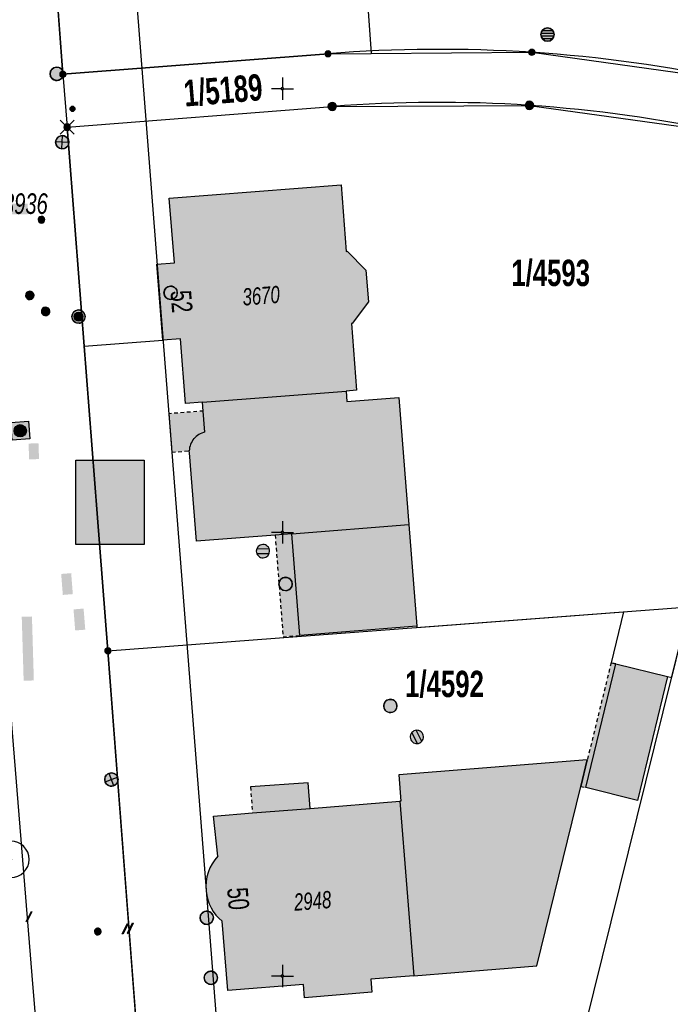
# Model space of a CAD drawing. Header units: metres. Extents: x 2695560 to 2696939, y 1260491 to 1262050.
# Tile 847 of 1005: x 2696061 to 2696098, y 1261648 to 1261704. Entities that reach past the tile are written whole.
import ezdxf

# ---------------------------------------------------------------- set-up
doc = ezdxf.new("R2010")
doc.units = ezdxf.units.M
for name, pattern in [('ALL_S25', [1.06, 0.8, -0.26]), ('AUSGEZOGEN', [0]), ('VERDECKT2_S2', [0.36, 0.2, -0.16])]:
    doc.linetypes.add(name, pattern=pattern)
for name, color, linetype in [('XR$1$AV_Flächen (EO)', 7, 'AUSGEZOGEN'), ('XR$1$AV_Gebäudeflächen (BB)', 7, 'AUSGEZOGEN'), ('XR$1$AV_Gebäudeflächen (EO)', 7, 'AUSGEZOGEN'), ('XR$1$AV_Gebäudeflächen ut.', 7, 'AUSGEZOGEN'), ('XR$1$AV_Grenzpunkte', 7, 'AUSGEZOGEN'), ('XR$1$AV_Grundstück-Nr.', 7, 'AUSGEZOGEN'), ('XR$1$AV_Haus-Nr.', 7, 'AUSGEZOGEN'), ('XR$1$AV_Koordinatennetzpunkte', 7, 'AUSGEZOGEN'), ('XR$1$AV_Lagefixpunkt-Nr.', 7, 'AUSGEZOGEN'), ('XR$1$AV_Linien (BB)', 7, 'AUSGEZOGEN'), ('XR$1$AV_Linien (EO)', 7, 'AUSGEZOGEN'), ('XR$1$AV_Versicherung-Nr.', 7, 'AUSGEZOGEN'), ('XR$1$AW_LK_Schachtdeckel', 24, 'AUSGEZOGEN'), ('XR$1$AW_LK_Zwischenpunkt', 24, 'AUSGEZOGEN'), ('XR$1$EW_LK_Knoten', 1, 'AUSGEZOGEN'), ('XR$1$FM_LK_SW_TRASSEKNOTEN', 94, 'AUSGEZOGEN'), ('XR$1$GR_Baum', 94, 'AUSGEZOGEN'), ('XR$1$Liegenschaftsgrenzen', 7, 'AUSGEZOGEN'), ('XR$1$PFAV', 255, 'AUSGEZOGEN'), ('XR$1$PFAW', 255, 'AUSGEZOGEN'), ('XR$1$PFEW', 255, 'AUSGEZOGEN'), ('XR$1$PFWA', 255, 'AUSGEZOGEN'), ('XR$1$PFWFM', 255, 'AUSGEZOGEN'), ('XR$1$RAEW', 8, 'AUSGEZOGEN'), ('XR$1$RP_Abstandslinie', 7, 'AUSGEZOGEN'), ('XR$1$WA_LK_Absperrarmatur', 171, 'AUSGEZOGEN'), ('XR$1$WA_LK_Hydrant', 171, 'AUSGEZOGEN'), ('XR$1$WA_LK_Rohrleitungsteil', 171, 'AUSGEZOGEN')]:
    doc.layers.add(name, color=color, linetype=linetype)
doc.styles.add('ARIAL', font='arial.ttf')

# ---------------------------------------------------------------- blocks, each defined once
blk = doc.blocks.new('COMPLEXOBJECT_4')
at = {"layer": 'XR$1$AV_Linien (BB)', "color": 7, "linetype": 'AUSGEZOGEN', "transparency": 33554687}
for points in [[(6071.357, 11656.755), (6071.117, 11659.012), (6073.31, 11659.186), (6076.56, 11659.444), (6081.627, 11659.847), (6082.418, 11650.018), (6079.991, 11649.824), (6080.051, 11649.082), (6076.252, 11648.778)], [(6076.252, 11648.778), (6076.192, 11649.521), (6071.916, 11649.179), (6071.593, 11653.084)]]:
    blk.add_lwpolyline(points, dxfattribs=at)
for centre, radius, start, end in [((6073.213, 11655.033), 2.532, 137.1492, 185.7374), ((6073.221, 11655.033), 2.54, 185.7238, 230.1297)]:
    blk.add_arc(centre, radius, start, end, dxfattribs=at)
blk = doc.blocks.new('COMPLEXOBJECT_303')
at = {"layer": 'XR$1$AV_Linien (BB)', "color": 7, "linetype": 'AUSGEZOGEN', "transparency": 33554687}
blk.add_line((6138.51, 11684.6), (6144.46, 11689.13), dxfattribs=at)
blk.add_lwpolyline([(6080.013, 11701.987), (6089.06, 11702.05), (6100.52, 11700.46), (6111.67, 11697.34), (6122.08, 11692.67), (6137.28, 11684.53)], dxfattribs=at)
blk.add_arc((6137.85, 11685.351), 1, 235.2181, 311.2963, dxfattribs=at)
blk = doc.blocks.new('COMPLEXOBJECT_308')
at = {"layer": 'XR$1$AV_Linien (BB)', "color": 7, "linetype": 'AUSGEZOGEN', "transparency": 33554687}
for points in [[(6070.628, 11680.646), (6070.534, 11681.835), (6070.495, 11682.335), (6069.533, 11682.259), (6069.245, 11685.901), (6068.248, 11685.822)], [(6082.578, 11669.711), (6075.988, 11669.193), (6075.537, 11674.918), (6074.585, 11674.843), (6070.148, 11674.494), (6069.757, 11679.472), (6069.744, 11679.591)]]:
    blk.add_lwpolyline(points, dxfattribs=at)
for centre, radius, start, end in [((6070.856, 11679.557), 1.113, 139.5836, 178.2296), ((6070.853, 11679.564), 1.105, 101.7226, 139.741)]:
    blk.add_arc(centre, radius, start, end, dxfattribs=at)
blk = doc.blocks.new('COMPLEXOBJECT_321')
at = {"layer": 'XR$1$AV_Linien (BB)', "color": 7, "linetype": 'AUSGEZOGEN', "transparency": 33554687}
for points in [[(6096.719, 11666.884), (6096.954, 11666.826), (6097.94, 11670.8), (6113.486, 11661.633), (6113.655, 11661.004), (6115.038, 11655.823)], [(6116.623, 11654.26), (6117.954, 11653.408), (6115.802, 11650.048), (6107.446, 11637.001), (6091.483, 11647.129), (6088.054, 11646.443), (6081.628, 11645.7), (6082.398, 11640.537), (6081.177, 11640.611)]]:
    blk.add_lwpolyline(points, dxfattribs=at)
blk.add_arc((6119.54, 11658.803), 5.399, 213.5038, 237.2971, dxfattribs=at)
blk = doc.blocks.new('COMPLEXOBJECT_563')
at = {"layer": 'XR$1$AV_Linien (BB)', "color": 7, "linetype": 'AUSGEZOGEN', "transparency": 33554687}
blk.add_lwpolyline([(6059.334, 11668.835), (6060.92, 11649.333), (6061.407, 11643.547)], dxfattribs=at)
blk = doc.blocks.new('COMPLEXOBJECT_815')
at = {"layer": 'XR$1$AV_Flächen (EO)', "color": 7, "linetype": 'AUSGEZOGEN', "transparency": 33554687}
blk.add_line((6070.628, 11680.646), (6070.534, 11681.835), dxfattribs=at)
for centre, radius, start, end in [((6070.856, 11679.557), 1.113, 139.5836, 178.2296), ((6070.853, 11679.564), 1.105, 101.7226, 139.741)]:
    blk.add_arc(centre, radius, start, end, dxfattribs=at)
blk = doc.blocks.new('COMPLEXOBJECT_1248')
at = {"layer": 'XR$1$Liegenschaftsgrenzen', "color": 7, "linetype": 'AUSGEZOGEN', "transparency": 33554687}
blk.add_line((6062.86, 11697.83), (6077.81, 11699), dxfattribs=at)
for centre, radius, start, end in [((6083.791, 11621.064), 78.165, 86.2301, 94.38819), ((6083.663, 11621.101), 78.137, 77.99925, 86.13523), ((6084.251, 11620.138), 78.96, 75.2606, 78.56132)]:
    blk.add_arc(centre, radius, start, end, dxfattribs=at)
blk = doc.blocks.new('COMPLEXOBJECT_1309')
at = {"layer": 'XR$1$Liegenschaftsgrenzen', "color": 7, "linetype": 'AUSGEZOGEN', "transparency": 33554687}
blk.add_line((6077.57, 11701.97), (6062.62, 11700.81), dxfattribs=at)
for centre, radius, start, end in [((6083.878, 11621.219), 80.997, 86.3315, 94.46634), ((6083.69, 11621.254), 80.975, 78.00427, 86.19776)]:
    blk.add_arc(centre, radius, start, end, dxfattribs=at)
blk = doc.blocks.new('BAV15')
at = {"layer": 'XR$1$PFAV', "transparency": 33554687}
blk.add_hatch(color=7, dxfattribs=at).paths.add_polyline_path([(0.5, 0), (0.49, 0.1), (0.46, 0.2), (0.41, 0.29), (0.34, 0.36), (0.26, 0.42), (0.17, 0.47), (0.08, 0.49), (-0.03, 0.5), (-0.13, 0.48), (-0.22, 0.45), (-0.31, 0.4), (-0.38, 0.33), (-0.44, 0.24), (-0.48, 0.15), (-0.5, 0.05), (-0.5, -0.05), (-0.48, -0.15), (-0.44, -0.24), (-0.38, -0.33), (-0.31, -0.4), (-0.22, -0.45), (-0.13, -0.48), (-0.03, -0.5), (0.08, -0.49), (0.17, -0.47), (0.26, -0.42), (0.34, -0.36), (0.41, -0.29), (0.46, -0.2), (0.49, -0.1)])
at = {"color": 7, "transparency": 33554687}
for start, end in [(90, 270), (270, 90)]:
    blk.add_arc((0, 0), 0.5, start, end, dxfattribs=at)
at = {"layer": 'XR$1$PFAV', "transparency": 33554687}
blk.add_circle((0, 0), 0.5, dxfattribs=at)
blk = doc.blocks.new('BWAV19')
at = {"layer": 'XR$1$PFAV', "transparency": 33554687}
blk.add_hatch(color=7, dxfattribs=at).paths.add_polyline_path([(0, 0.24), (-0.024, 0.239), (-0.048, 0.235), (-0.072, 0.229), (-0.095, 0.221), (-0.116, 0.21), (-0.137, 0.197), (-0.156, 0.182), (-0.174, 0.165), (-0.19, 0.147), (-0.204, 0.127), (-0.215, 0.106), (-0.225, 0.083), (-0.232, 0.06), (-0.237, 0.036), (-0.24, 0.012), (-0.24, -0.012), (-0.237, -0.036), (-0.232, -0.06), (-0.225, -0.083), (-0.215, -0.106), (-0.204, -0.127), (-0.19, -0.147), (-0.174, -0.165), (-0.156, -0.182), (-0.137, -0.197), (-0.116, -0.21), (-0.095, -0.221), (-0.072, -0.229), (-0.048, -0.235), (-0.024, -0.239), (0, -0.24), (0.024, -0.239), (0.048, -0.235), (0.072, -0.229), (0.095, -0.221), (0.116, -0.21), (0.137, -0.197), (0.156, -0.182), (0.174, -0.165), (0.19, -0.147), (0.204, -0.127), (0.215, -0.106), (0.225, -0.083), (0.232, -0.06), (0.237, -0.036), (0.24, -0.012), (0.24, 0.012), (0.237, 0.036), (0.232, 0.06), (0.225, 0.083), (0.215, 0.106), (0.204, 0.127), (0.19, 0.147), (0.174, 0.165), (0.156, 0.182), (0.137, 0.197), (0.116, 0.21), (0.095, 0.221), (0.072, 0.229), (0.048, 0.235), (0.024, 0.239)])
at = {"color": 7, "transparency": 33554687}
for p, q in [((-0.5, 0.5), (-0.17, 0.17)), ((0.17, 0.17), (0.5, 0.5)), ((-0.5, -0.5), (-0.17, -0.17)), ((0.17, -0.17), (0.5, -0.5))]:
    blk.add_line(p, q, dxfattribs=at)
for start, end in [(90, 270), (270, 90)]:
    blk.add_arc((0, 0), 0.24, start, end, dxfattribs=at)
blk = doc.blocks.new('BAV2041')
at = {"color": 7, "transparency": 33554687}
for p, q in [((0, 0.5), (0, 0.05)), ((-0.05, 0), (-0.5, 0)), ((0.05, 0), (0.5, 0)), ((0, -0.05), (0, -0.5))]:
    blk.add_line(p, q, dxfattribs=at)
blk.add_circle((0, 0), 0.05, dxfattribs=at)
for start, end in [(90, 270), (270, 90)]:
    blk.add_arc((0, 0), 0.05, start, end, dxfattribs=at)
blk = doc.blocks.new('COMPLEXOBJECT_1447')
at = {"layer": 'XR$1$RP_Abstandslinie', "color": 7, "linetype": 'AUSGEZOGEN', "transparency": 33554687}
blk.add_lwpolyline([(6071.54, 11644.3), (6068.15, 11687.65), (6064.8, 11730.52)], dxfattribs=at)
blk = doc.blocks.new('COMPLEXOBJECT_1454')
at = {"layer": 'XR$1$RP_Abstandslinie', "color": 7, "linetype": 'ALL_S25', "transparency": 33554687}
blk.add_arc((6083.93, 11621.228), 85.989, 61.84115, 86.88027, dxfattribs=at)
blk = doc.blocks.new('WBGR1')
at = {"color": 94, "transparency": 33554687}
for radius, start, end in [(1, 90, 270), (1, 270, 90), (0.05, 90, 270), (0.05, 270, 90)]:
    blk.add_arc((0, 0), radius, start, end, dxfattribs=at)
blk = doc.blocks.new('BAW2092')
at = {"true_color": 0x000000, "transparency": 33554687}
blk.add_hatch(color=18, dxfattribs=at).paths.add_polyline_path([(-0.03, 0.5), (-0.03, -0.5), (0.03, -0.5), (0.03, 0.5)])
at = {"transparency": 33554687}
blk.add_lwpolyline([(-0.03, 0.5), (0.03, 0.5), (0.03, -0.5), (-0.03, -0.5), (-0.03, 0.5)], close=True, dxfattribs=at)
blk = doc.blocks.new('BAW2090')
at = {"layer": 'XR$1$PFAW', "lineweight": 25, "transparency": 33554687}
blk.add_hatch(color=7, dxfattribs=at).paths.add_polyline_path([(0.5, 0), (0.49, 0.101), (0.459, 0.197), (0.41, 0.286), (0.344, 0.362), (0.264, 0.424), (0.174, 0.469), (0.076, 0.494), (-0.025, 0.499), (-0.125, 0.484), (-0.22, 0.449), (-0.306, 0.395), (-0.379, 0.326), (-0.437, 0.243), (-0.477, 0.15), (-0.497, 0.051), (-0.497, -0.051), (-0.477, -0.15), (-0.437, -0.243), (-0.379, -0.326), (-0.306, -0.395), (-0.22, -0.449), (-0.125, -0.484), (-0.025, -0.499), (0.076, -0.494), (0.174, -0.469), (0.264, -0.424), (0.344, -0.362), (0.41, -0.286), (0.459, -0.197), (0.49, -0.101)])
at = {"lineweight": 25, "transparency": 33554687}
for p, q in [((-0.177, 0.468), (-0.177, -0.468)), ((0.179, 0.467), (0.177, -0.468))]:
    blk.add_line(p, q, dxfattribs=at)
for start, end in [(90, 180), (180, 270), (0, 90), (270, 0)]:
    blk.add_arc((0, 0), 0.5, start, end, dxfattribs=at)
blk = doc.blocks.new('BAW2087')
at = {"lineweight": 25, "true_color": 0x000000, "transparency": 33554687}
h = blk.add_hatch(color=18, dxfattribs=at)
h.paths.add_polyline_path([(-0.5, 0.5), (-0.5, -0.5), (0.5, -0.5), (0.5, 0.5)])
h.paths.add_polyline_path([(0.337, -0.069), (0.316, -0.136), (0.282, -0.196), (0.237, -0.249), (0.182, -0.292), (0.119, -0.322), (0.052, -0.34), (-0.017, -0.343), (-0.086, -0.333), (-0.151, -0.309), (-0.21, -0.272), (-0.261, -0.224), (-0.301, -0.167), (-0.328, -0.103), (-0.342, -0.035), (-0.342, 0.035), (-0.328, 0.103), (-0.301, 0.167), (-0.261, 0.224), (-0.21, 0.272), (-0.151, 0.309), (-0.086, 0.333), (-0.017, 0.343), (0.052, 0.34), (0.119, 0.322), (0.182, 0.292), (0.237, 0.249), (0.282, 0.196), (0.316, 0.136), (0.337, 0.069), (0.344, 0)], flags=16)
at = {"layer": 'XR$1$PFAW', "lineweight": 25, "transparency": 33554687}
blk.add_hatch(color=7, dxfattribs=at).paths.add_polyline_path([(0.344, 0), (0.337, 0.069), (0.316, 0.136), (0.282, 0.196), (0.237, 0.249), (0.182, 0.292), (0.119, 0.322), (0.052, 0.34), (-0.017, 0.343), (-0.086, 0.333), (-0.151, 0.309), (-0.21, 0.272), (-0.261, 0.224), (-0.301, 0.167), (-0.328, 0.103), (-0.342, 0.035), (-0.342, -0.035), (-0.328, -0.103), (-0.301, -0.167), (-0.261, -0.224), (-0.21, -0.272), (-0.151, -0.309), (-0.086, -0.333), (-0.017, -0.343), (0.052, -0.34), (0.119, -0.322), (0.182, -0.292), (0.237, -0.249), (0.282, -0.196), (0.316, -0.136), (0.337, -0.069)])
at = {"lineweight": 25, "transparency": 33554687}
for p, q in [((-0.5, 0.5, 0.993), (0.5, 0.5, 0.993)), ((-0.5, -0.5, 0.993), (-0.5, 0.5, 0.993)), ((0.5, 0.5, 0.993), (0.5, -0.5, 0.993)), ((0.5, -0.5, 0.993), (-0.5, -0.5, 0.993))]:
    blk.add_line(p, q, dxfattribs=at)
blk.add_circle((0, 0), 0.344, dxfattribs=at)
at = {"layer": 'XR$1$PFAW', "lineweight": 25, "transparency": 33554687}
blk.add_line((-0.5, 0.5), (0.5, 0.5), dxfattribs=at)
at = {"layer": 'XR$1$PFAW', "color": 31, "lineweight": 25, "transparency": 33554687}
for p, q in [((-0.5, -0.5), (-0.5, 0.5)), ((0.5, 0.5), (0.5, -0.5)), ((0.5, -0.5), (-0.5, -0.5))]:
    blk.add_line(p, q, dxfattribs=at)
at = {"layer": 'XR$1$PFAW', "lineweight": 25, "transparency": 33554687}
blk.add_circle((0, 0), 0.344, dxfattribs=at)
blk = doc.blocks.new('BAW2082')
at = {"layer": 'XR$1$PFAW', "transparency": 33554687}
blk.add_hatch(color=7, dxfattribs=at).paths.add_polyline_path([(0.509, -0.003), (0.499, 0.098), (0.469, 0.194), (0.42, 0.283), (0.354, 0.359), (0.274, 0.421), (0.183, 0.466), (0.085, 0.491), (-0.016, 0.496), (-0.116, 0.481), (-0.211, 0.446), (-0.297, 0.392), (-0.37, 0.323), (-0.428, 0.24), (-0.468, 0.147), (-0.488, 0.047), (-0.488, -0.054), (-0.468, -0.153), (-0.428, -0.246), (-0.37, -0.329), (-0.297, -0.398), (-0.211, -0.452), (-0.116, -0.487), (-0.016, -0.502), (0.085, -0.497), (0.183, -0.472), (0.274, -0.427), (0.354, -0.366), (0.42, -0.289), (0.469, -0.2), (0.499, -0.104)])
at = {"transparency": 33554687}
for start, end in [(91.19481, 268.80519), (268.80519, 91.19481)]:
    blk.add_arc((0.01, 0), 0.5, start, end, dxfattribs=at)
at = {"layer": 'XR$1$PFAW', "transparency": 33554687}
blk.add_circle((0.009, -0.003), 0.5, dxfattribs=at)
blk = doc.blocks.new('BAW2088')
at = {"layer": 'XR$1$PFAW', "transparency": 33554687}
blk.add_hatch(color=253, dxfattribs=at).paths.add_polyline_path([(0.51, 0), (0.5, 0.101), (0.47, 0.197), (0.421, 0.286), (0.355, 0.362), (0.275, 0.424), (0.184, 0.469), (0.086, 0.494), (-0.015, 0.499), (-0.115, 0.484), (-0.21, 0.449), (-0.296, 0.395), (-0.369, 0.326), (-0.427, 0.243), (-0.467, 0.15), (-0.487, 0.051), (-0.487, -0.051), (-0.467, -0.15), (-0.427, -0.243), (-0.369, -0.326), (-0.296, -0.395), (-0.21, -0.449), (-0.115, -0.484), (-0.015, -0.499), (0.086, -0.494), (0.184, -0.469), (0.275, -0.424), (0.355, -0.362), (0.421, -0.286), (0.47, -0.197), (0.5, -0.101)])
at = {"transparency": 33554687}
for start, end in [(91.19481, 268.80519), (268.80519, 91.19481)]:
    blk.add_arc((0.01, 0), 0.5, start, end, dxfattribs=at)
at = {"layer": 'XR$1$PFAW', "transparency": 33554687}
blk.add_circle((0.01, 0), 0.5, dxfattribs=at)
blk = doc.blocks.new('BWA2013')
at = {"true_color": 0x000000, "transparency": 33554687}
blk.add_hatch(color=18, dxfattribs=at).paths.add_polyline_path([(-0.291, -0.409), (0.352, 0.357), (0.291, 0.409), (-0.352, -0.357)])
at = {"transparency": 33554687}
blk.add_lwpolyline([(-0.291, -0.409), (-0.352, -0.357), (0.291, 0.409), (0.352, 0.357), (-0.291, -0.409)], close=True, dxfattribs=at)
blk = doc.blocks.new('BWA2009')
at = {"true_color": 0x000000, "transparency": 33554687}
blk.add_hatch(color=18, dxfattribs=at).paths.add_polyline_path([(0.333, 0), (0.327, 0.067), (0.306, 0.131), (0.274, 0.19), (0.23, 0.242), (0.176, 0.283), (0.116, 0.313), (0.05, 0.329), (-0.017, 0.333), (-0.084, 0.323), (-0.147, 0.299), (-0.204, 0.264), (-0.253, 0.217), (-0.291, 0.162), (-0.318, 0.1), (-0.332, 0.034), (-0.332, -0.034), (-0.318, -0.1), (-0.291, -0.162), (-0.253, -0.217), (-0.204, -0.264), (-0.147, -0.299), (-0.084, -0.323), (-0.017, -0.333), (0.05, -0.329), (0.116, -0.313), (0.176, -0.283), (0.23, -0.242), (0.274, -0.19), (0.306, -0.131), (0.327, -0.067)])
at = {"layer": 'XR$1$PFWA', "transparency": 33554687}
blk.add_hatch(color=7, dxfattribs=at).paths.add_polyline_path([(0.5, 0), (0.49, 0.101), (0.459, 0.197), (0.41, 0.286), (0.344, 0.362), (0.264, 0.424), (0.174, 0.469), (0.076, 0.494), (-0.025, 0.499), (-0.125, 0.484), (-0.22, 0.449), (-0.306, 0.395), (-0.379, 0.326), (-0.437, 0.243), (-0.477, 0.15), (-0.497, 0.051), (-0.497, -0.051), (-0.477, -0.15), (-0.437, -0.243), (-0.379, -0.326), (-0.306, -0.395), (-0.22, -0.449), (-0.125, -0.484), (-0.025, -0.499), (0.076, -0.494), (0.174, -0.469), (0.264, -0.424), (0.344, -0.362), (0.41, -0.286), (0.459, -0.197), (0.49, -0.101)])
at = {"transparency": 33554687}
blk.add_circle((0, 0), 0.333, dxfattribs=at)
for start, end in [(90, 180), (180, 270), (0, 90), (270, 0)]:
    blk.add_arc((0, 0), 0.5, start, end, dxfattribs=at)
at = {"layer": 'XR$1$PFWA', "transparency": 33554687}
blk.add_circle((0, 0), 0.5, dxfattribs=at)
blk = doc.blocks.new('BWA965')
at = {"layer": 'XR$1$PFWA', "transparency": 33554687}
blk.add_hatch(color=7, dxfattribs=at).paths.add_polyline_path([(0, 0.5), (-0.05, 0.5), (-0.1, 0.49), (-0.15, 0.48), (-0.2, 0.46), (-0.24, 0.44), (-0.29, 0.41), (-0.33, 0.38), (-0.36, 0.34), (-0.4, 0.31), (-0.42, 0.26), (-0.45, 0.22), (-0.47, 0.17), (-0.48, 0.13), (-0.49, 0.08), (-0.5, 0.03), (-0.5, -0.03), (-0.49, -0.08), (-0.48, -0.13), (-0.47, -0.17), (-0.45, -0.22), (-0.42, -0.26), (-0.4, -0.31), (-0.36, -0.34), (-0.33, -0.38), (-0.29, -0.41), (-0.24, -0.44), (-0.2, -0.46), (-0.15, -0.48), (-0.1, -0.49), (-0.05, -0.5), (0, -0.5), (0.05, -0.5), (0.1, -0.49), (0.15, -0.48), (0.2, -0.46), (0.24, -0.44), (0.29, -0.41), (0.33, -0.38), (0.36, -0.34), (0.4, -0.31), (0.42, -0.26), (0.45, -0.22), (0.47, -0.17), (0.48, -0.13), (0.49, -0.08), (0.5, -0.03), (0.5, 0.03), (0.49, 0.08), (0.48, 0.13), (0.47, 0.17), (0.45, 0.22), (0.42, 0.26), (0.4, 0.31), (0.36, 0.34), (0.33, 0.38), (0.29, 0.41), (0.24, 0.44), (0.2, 0.46), (0.15, 0.48), (0.1, 0.49), (0.05, 0.5)])
at = {"transparency": 33554687}
blk.add_line((0, 0.5), (0, -0.5), dxfattribs=at)
for start, end in [(90, 270), (270, 90)]:
    blk.add_arc((0, 0), 0.5, start, end, dxfattribs=at)
blk = doc.blocks.new('BEWLP2549_S')
at = {"layer": 'XR$1$PFEW', "transparency": 33554687}
blk.add_hatch(color=7, dxfattribs=at).paths.add_polyline_path([(0.5, 0), (0.49, 0.101), (0.459, 0.197), (0.41, 0.286), (0.344, 0.362), (0.264, 0.424), (0.174, 0.469), (0.076, 0.494), (-0.025, 0.499), (-0.125, 0.484), (-0.22, 0.449), (-0.306, 0.395), (-0.379, 0.326), (-0.437, 0.243), (-0.477, 0.15), (-0.497, 0.051), (-0.497, -0.051), (-0.477, -0.15), (-0.437, -0.243), (-0.379, -0.326), (-0.306, -0.395), (-0.22, -0.449), (-0.125, -0.484), (-0.025, -0.499), (0.076, -0.494), (0.174, -0.469), (0.264, -0.424), (0.344, -0.362), (0.41, -0.286), (0.459, -0.197), (0.49, -0.101)])
at = {"color": 1, "transparency": 33554687}
for p, q in [((0.354, -0.354), (-0.354, 0.354)), ((-0.354, -0.354), (0.354, 0.354))]:
    blk.add_line(p, q, dxfattribs=at)
for start, end in [(91.38095, 268.61905), (268.61905, 91.38095)]:
    blk.add_arc((0, 0), 0.5, start, end, dxfattribs=at)
at = {"layer": 'XR$1$PFEW', "transparency": 33554687}
blk.add_circle((0, 0), 0.5, dxfattribs=at)
blk = doc.blocks.new('BEW957')
at = {"layer": 'XR$1$RAEW', "transparency": 33554687}
blk.add_hatch(color=1, dxfattribs=at).paths.add_polyline_path([(-0.5, 0), (-0.5, -0.05), (-0.49, -0.1), (-0.48, -0.15), (-0.46, -0.2), (-0.44, -0.24), (-0.41, -0.29), (-0.38, -0.33), (-0.34, -0.36), (-0.31, -0.4), (-0.26, -0.42), (-0.22, -0.45), (-0.17, -0.47), (-0.13, -0.48), (-0.08, -0.49), (-0.03, -0.5), (0.03, -0.5), (0.08, -0.49), (0.13, -0.48), (0.17, -0.47), (0.22, -0.45), (0.26, -0.42), (0.31, -0.4), (0.34, -0.36), (0.38, -0.33), (0.41, -0.29), (0.44, -0.24), (0.46, -0.2), (0.48, -0.15), (0.49, -0.1), (0.5, -0.05), (0.5, 0), (0.5, 0.05), (0.49, 0.1), (0.48, 0.15), (0.46, 0.2), (0.44, 0.24), (0.41, 0.29), (0.38, 0.33), (0.34, 0.36), (0.31, 0.4), (0.26, 0.42), (0.22, 0.45), (0.17, 0.47), (0.13, 0.48), (0.08, 0.49), (0.03, 0.5), (-0.03, 0.5), (-0.08, 0.49), (-0.13, 0.48), (-0.17, 0.47), (-0.22, 0.45), (-0.26, 0.42), (-0.31, 0.4), (-0.34, 0.36), (-0.38, 0.33), (-0.41, 0.29), (-0.44, 0.24), (-0.46, 0.2), (-0.48, 0.15), (-0.49, 0.1), (-0.5, 0.05)])
at = {"color": 1, "transparency": 33554687}
for start, end in [(90, 180), (180, 270), (0, 90), (270, 0)]:
    blk.add_arc((0, 0), 0.5, start, end, dxfattribs=at)
at = {"layer": 'XR$1$RAEW', "color": 1, "transparency": 33554687}
blk.add_circle((0, 0), 0.5, dxfattribs=at)
blk = doc.blocks.new('BWFM6')
at = {"layer": 'XR$1$PFWFM', "transparency": 33554687}
blk.add_hatch(color=7, dxfattribs=at).paths.add_polyline_path([(0.5, 0), (0.49, 0.101), (0.459, 0.197), (0.41, 0.286), (0.344, 0.362), (0.264, 0.424), (0.174, 0.469), (0.076, 0.494), (-0.025, 0.499), (-0.125, 0.484), (-0.22, 0.449), (-0.306, 0.395), (-0.379, 0.326), (-0.437, 0.243), (-0.477, 0.15), (-0.497, 0.051), (-0.497, -0.051), (-0.477, -0.15), (-0.437, -0.243), (-0.379, -0.326), (-0.306, -0.395), (-0.22, -0.449), (-0.125, -0.484), (-0.025, -0.499), (0.076, -0.494), (0.174, -0.469), (0.264, -0.424), (0.344, -0.362), (0.41, -0.286), (0.459, -0.197), (0.49, -0.101)])
at = {"color": 94, "transparency": 33554687}
for p, q in [((-0.484, 0.1), (0.486, 0.1)), ((-0.4, 0.3), (0.4, 0.3)), ((-0.487, -0.1), (0.487, -0.1)), ((-0.4, -0.3), (0.4, -0.3))]:
    blk.add_line(p, q, dxfattribs=at)
for start, end in [(90, 270), (270, 90)]:
    blk.add_arc((0, 0), 0.5, start, end, dxfattribs=at)
at = {"layer": 'XR$1$PFWFM', "transparency": 33554687}
blk.add_circle((0, 0, 0.993), 0.5, dxfattribs=at)

msp = doc.modelspace()

# ---------------------------------------------------------------- hatches: boundary and pattern name
at = {"transparency": 33554687}
for points in [[(2696057.68, 1261693.337), (2696057.68, 1261692.734), (2696061.592, 1261692.734), (2696061.592, 1261693.337)], [(2696062.211, 1261679.831), (2696061.652, 1261679.812), (2696061.682, 1261678.92), (2696062.241, 1261678.939)], [(2696064.309, 1261678.879), (2696064.309, 1261674.131), (2696068.163, 1261674.131), (2696068.163, 1261678.879)], [(2696064.054, 1261672.51), (2696063.49, 1261672.465), (2696063.584, 1261671.284), (2696064.148, 1261671.329)], [(2696064.755, 1261670.514), (2696064.187, 1261670.469), (2696064.281, 1261669.28), (2696064.849, 1261669.325)], [(2696061.842, 1261670.068), (2696061.267, 1261670.051), (2696061.374, 1261666.448), (2696061.949, 1261666.465)]]:
    msp.add_hatch(color=7, dxfattribs=at).paths.add_polyline_path(points)
at = {"layer": 'XR$1$AV_Gebäudeflächen (BB)', "true_color": 0xd2d2d2, "transparency": 33554687}
for points in [[(2696083.548, 1261669.521), (2696082.534, 1261682.411), (2696079.61, 1261682.182), (2696079.564, 1261682.77), (2696080.154, 1261682.816), (2696079.86, 1261686.58), (2696079.91, 1261686.584), (2696080.82, 1261687.807), (2696080.681, 1261689.58), (2696079.621, 1261690.647), (2696079.572, 1261690.643), (2696079.279, 1261694.391), (2696069.588, 1261693.633), (2696069.875, 1261690.001), (2696068.878, 1261689.922), (2696069.218, 1261685.632), (2696070.215, 1261685.711), (2696070.503, 1261682.069), (2696071.465, 1261682.145), (2696071.504, 1261681.645), (2696071.598, 1261680.456), (2696071.575, 1261680.451), (2696071.552, 1261680.445), (2696071.529, 1261680.439), (2696071.506, 1261680.433), (2696071.484, 1261680.426), (2696071.461, 1261680.418), (2696071.439, 1261680.41), (2696071.417, 1261680.402), (2696071.395, 1261680.393), (2696071.373, 1261680.384), (2696071.352, 1261680.374), (2696071.33, 1261680.363), (2696071.309, 1261680.353), (2696071.288, 1261680.341), (2696071.268, 1261680.33), (2696071.248, 1261680.318), (2696071.227, 1261680.305), (2696071.208, 1261680.292), (2696071.188, 1261680.279), (2696071.169, 1261680.265), (2696071.15, 1261680.251), (2696071.131, 1261680.236), (2696071.113, 1261680.221), (2696071.095, 1261680.206), (2696071.077, 1261680.19), (2696071.06, 1261680.174), (2696071.043, 1261680.158), (2696071.027, 1261680.141), (2696071.01, 1261680.123), (2696070.994, 1261680.106), (2696070.979, 1261680.088), (2696070.964, 1261680.069), (2696070.948, 1261680.05), (2696070.934, 1261680.031), (2696070.92, 1261680.012), (2696070.906, 1261679.992), (2696070.892, 1261679.972), (2696070.879, 1261679.951), (2696070.867, 1261679.93), (2696070.855, 1261679.909), (2696070.843, 1261679.888), (2696070.832, 1261679.867), (2696070.821, 1261679.845), (2696070.811, 1261679.823), (2696070.802, 1261679.801), (2696070.792, 1261679.778), (2696070.784, 1261679.756), (2696070.776, 1261679.733), (2696070.768, 1261679.71), (2696070.761, 1261679.687), (2696070.754, 1261679.664), (2696070.748, 1261679.64), (2696070.742, 1261679.617), (2696070.737, 1261679.593), (2696070.732, 1261679.569), (2696070.728, 1261679.545), (2696070.724, 1261679.522), (2696070.721, 1261679.498), (2696070.719, 1261679.473), (2696070.717, 1261679.449), (2696070.715, 1261679.425), (2696070.714, 1261679.401), (2696070.727, 1261679.282), (2696071.118, 1261674.304), (2696075.555, 1261674.653), (2696076.507, 1261674.728), (2696076.958, 1261669.003)], [(2696094.772, 1261667.398), (2696093.09, 1261660.425), (2696096.003, 1261659.705), (2696097.689, 1261666.694)], [(2696077.222, 1261648.588), (2696081.021, 1261648.892), (2696080.961, 1261649.634), (2696083.388, 1261649.828), (2696082.597, 1261659.657), (2696077.53, 1261659.254), (2696074.28, 1261658.996), (2696072.087, 1261658.822), (2696072.327, 1261656.565), (2696072.281, 1261656.514), (2696072.236, 1261656.461), (2696072.192, 1261656.407), (2696072.15, 1261656.352), (2696072.11, 1261656.296), (2696072.071, 1261656.239), (2696072.033, 1261656.18), (2696071.997, 1261656.121), (2696071.963, 1261656.061), (2696071.931, 1261656), (2696071.9, 1261655.937), (2696071.871, 1261655.875), (2696071.844, 1261655.811), (2696071.818, 1261655.747), (2696071.794, 1261655.682), (2696071.772, 1261655.616), (2696071.752, 1261655.55), (2696071.733, 1261655.483), (2696071.717, 1261655.416), (2696071.702, 1261655.348), (2696071.689, 1261655.28), (2696071.678, 1261655.212), (2696071.669, 1261655.143), (2696071.662, 1261655.074), (2696071.657, 1261655.005), (2696071.653, 1261654.936), (2696071.651, 1261654.867), (2696071.652, 1261654.797), (2696071.654, 1261654.728), (2696071.658, 1261654.659), (2696071.664, 1261654.59), (2696071.671, 1261654.527), (2696071.68, 1261654.464), (2696071.69, 1261654.401), (2696071.702, 1261654.339), (2696071.715, 1261654.277), (2696071.73, 1261654.215), (2696071.747, 1261654.154), (2696071.765, 1261654.093), (2696071.784, 1261654.033), (2696071.805, 1261653.973), (2696071.828, 1261653.913), (2696071.852, 1261653.854), (2696071.877, 1261653.796), (2696071.904, 1261653.739), (2696071.932, 1261653.682), (2696071.962, 1261653.626), (2696071.993, 1261653.571), (2696072.026, 1261653.516), (2696072.06, 1261653.462), (2696072.095, 1261653.409), (2696072.131, 1261653.357), (2696072.169, 1261653.306), (2696072.208, 1261653.256), (2696072.248, 1261653.207), (2696072.29, 1261653.159), (2696072.333, 1261653.112), (2696072.377, 1261653.066), (2696072.422, 1261653.021), (2696072.468, 1261652.978), (2696072.515, 1261652.935), (2696072.563, 1261652.894), (2696072.886, 1261648.989), (2696077.162, 1261649.331)]]:
    msp.add_hatch(color=254, dxfattribs=at).paths.add_polyline_path(points)
at = {"layer": 'XR$1$AV_Gebäudeflächen (EO)', "true_color": 0xebebeb, "transparency": 33554687}
for points in [[(2696069.733, 1261679.321), (2696070.714, 1261679.401), (2696070.715, 1261679.425), (2696070.717, 1261679.449), (2696070.719, 1261679.473), (2696070.721, 1261679.498), (2696070.724, 1261679.522), (2696070.728, 1261679.545), (2696070.732, 1261679.569), (2696070.737, 1261679.593), (2696070.742, 1261679.617), (2696070.748, 1261679.64), (2696070.754, 1261679.664), (2696070.761, 1261679.687), (2696070.768, 1261679.71), (2696070.776, 1261679.733), (2696070.784, 1261679.756), (2696070.792, 1261679.778), (2696070.802, 1261679.801), (2696070.811, 1261679.823), (2696070.821, 1261679.845), (2696070.832, 1261679.867), (2696070.843, 1261679.888), (2696070.855, 1261679.909), (2696070.867, 1261679.93), (2696070.879, 1261679.951), (2696070.892, 1261679.972), (2696070.906, 1261679.992), (2696070.92, 1261680.012), (2696070.934, 1261680.031), (2696070.948, 1261680.05), (2696070.964, 1261680.069), (2696070.979, 1261680.088), (2696070.994, 1261680.106), (2696071.01, 1261680.123), (2696071.027, 1261680.141), (2696071.043, 1261680.158), (2696071.06, 1261680.174), (2696071.077, 1261680.19), (2696071.095, 1261680.206), (2696071.113, 1261680.221), (2696071.131, 1261680.236), (2696071.15, 1261680.251), (2696071.169, 1261680.265), (2696071.188, 1261680.279), (2696071.208, 1261680.292), (2696071.227, 1261680.305), (2696071.248, 1261680.318), (2696071.268, 1261680.33), (2696071.288, 1261680.341), (2696071.309, 1261680.353), (2696071.33, 1261680.363), (2696071.352, 1261680.374), (2696071.373, 1261680.384), (2696071.395, 1261680.393), (2696071.417, 1261680.402), (2696071.439, 1261680.41), (2696071.461, 1261680.418), (2696071.484, 1261680.426), (2696071.506, 1261680.433), (2696071.529, 1261680.439), (2696071.552, 1261680.445), (2696071.575, 1261680.451), (2696071.598, 1261680.456), (2696071.504, 1261681.645), (2696069.564, 1261681.495)], [(2696076.005, 1261668.928), (2696076.958, 1261669.003), (2696076.507, 1261674.728), (2696075.555, 1261674.653)], [(2696093.09, 1261660.425), (2696094.772, 1261667.398), (2696094.508, 1261667.461), (2696093.165, 1261661.991), (2696092.799, 1261660.497)], [(2696074.28, 1261658.996), (2696077.53, 1261659.254), (2696077.415, 1261660.7), (2696074.164, 1261660.462)]]:
    msp.add_hatch(color=7, dxfattribs=at).paths.add_polyline_path(points)
at = {"layer": 'XR$1$AV_Gebäudeflächen ut.', "true_color": 0xf5f5f5, "transparency": 33554687}
msp.add_hatch(color=7, dxfattribs=at).paths.add_polyline_path([(2696083.388, 1261649.828), (2696090.316, 1261650.381), (2696092.799, 1261660.497), (2696093.165, 1261661.991), (2696082.529, 1261661.146), (2696082.647, 1261659.661), (2696082.597, 1261659.657)])

# ---------------------------------------------------------------- linework, layer by layer
at = {"color": 24, "lineweight": -3, "transparency": 33554687}
msp.add_lwpolyline([(2696064.309, 1261678.879), (2696068.163, 1261678.879), (2696068.163, 1261674.131), (2696064.309, 1261674.131), (2696064.309, 1261678.879)], close=True, dxfattribs=at)
at = {"layer": 'XR$1$AV_Flächen (EO)', "color": 7, "linetype": 'VERDECKT2_S2', "transparency": 33554687}
for p, q in [((2696069.733, 1261679.321), (2696070.714, 1261679.401)), ((2696075.555, 1261674.653), (2696076.005, 1261668.928)), ((2696076.005, 1261668.928), (2696076.958, 1261669.003)), ((2696074.164, 1261660.462), (2696074.28, 1261658.996)), ((2696092.799, 1261660.497), (2696093.09, 1261660.425))]:
    msp.add_line(p, q, dxfattribs=at)
at = {"layer": 'XR$1$AV_Flächen (EO)', "color": 7, "linetype": 'AUSGEZOGEN', "transparency": 33554687}
for p, q in [((2696093.09, 1261660.425), (2696094.772, 1261667.398)), ((2696093.165, 1261661.991), (2696092.799, 1261660.497)), ((2696082.597, 1261659.657), (2696083.388, 1261649.828))]:
    msp.add_line(p, q, dxfattribs=at)
at = {"layer": 'XR$1$AV_Flächen (EO)', "color": 7, "linetype": 'VERDECKT2_S2', "transparency": 33554687}
for points in [[(2696071.504, 1261681.645), (2696069.564, 1261681.495), (2696069.733, 1261679.321)], [(2696094.772, 1261667.398), (2696094.508, 1261667.461), (2696093.165, 1261661.991)]]:
    msp.add_lwpolyline(points, dxfattribs=at)
at = {"layer": 'XR$1$AV_Flächen (EO)', "color": 7, "linetype": 'AUSGEZOGEN', "transparency": 33554687}
for points in [[(2696076.958, 1261669.003), (2696076.507, 1261674.728), (2696075.555, 1261674.653)], [(2696093.165, 1261661.991), (2696082.529, 1261661.146), (2696082.647, 1261659.661), (2696082.597, 1261659.657)], [(2696083.388, 1261649.828), (2696090.316, 1261650.381), (2696092.799, 1261660.497), (2696093.165, 1261661.991)], [(2696074.28, 1261658.996), (2696077.53, 1261659.254), (2696077.415, 1261660.7), (2696074.164, 1261660.462)]]:
    msp.add_lwpolyline(points, dxfattribs=at)
at = {"layer": 'XR$1$AV_Linien (BB)', "color": 7, "linetype": 'AUSGEZOGEN', "transparency": 33554687}
for p, q in [((2696063.326, 1261704.16), (2696063.59, 1261700.62)), ((2696063.59, 1261700.62), (2696063.83, 1261697.64)), ((2696063.83, 1261697.64), (2696064.792, 1261685.295)), ((2696064.792, 1261685.295), (2696069.218, 1261685.632)), ((2696093.09, 1261660.425), (2696094.772, 1261667.398)), ((2696094.772, 1261667.398), (2696097.689, 1261666.694))]:
    msp.add_line(p, q, dxfattribs=at)
for points in [[(2696076.754, 1261707.601), (2696080.533, 1261707.881), (2696080.983, 1261701.797)], [(2696063.59, 1261700.62), (2696078.54, 1261701.78), (2696080.983, 1261701.797)], [(2696063.83, 1261697.64), (2696078.78, 1261698.81), (2696089.9, 1261698.87), (2696100.88, 1261697.34), (2696105.31, 1261696.31), (2696106.76, 1261695.9), (2696111.5, 1261694.36), (2696121.61, 1261689.84), (2696139.127, 1261680.471)], [(2696069.218, 1261685.632), (2696068.878, 1261689.922), (2696069.875, 1261690.001), (2696069.588, 1261693.633), (2696079.279, 1261694.391), (2696079.572, 1261690.643), (2696079.621, 1261690.647), (2696080.681, 1261689.58), (2696080.82, 1261687.807), (2696079.91, 1261686.584), (2696079.86, 1261686.58), (2696080.154, 1261682.816), (2696079.564, 1261682.77), (2696079.61, 1261682.182), (2696082.534, 1261682.411), (2696083.548, 1261669.521)], [(2696064.792, 1261685.295), (2696066.13, 1261668.13), (2696067.93, 1261644.4), (2696068.18, 1261641.69), (2696068.212, 1261641.211)], [(2696083.548, 1261669.521), (2696083.554, 1261669.448), (2696095.212, 1261670.33), (2696094.508, 1261667.461), (2696094.772, 1261667.398)], [(2696097.689, 1261666.694), (2696096.003, 1261659.705), (2696093.09, 1261660.425)]]:
    msp.add_lwpolyline(points, dxfattribs=at)
at = {"layer": 'XR$1$AV_Linien (EO)', "color": 7, "linetype": 'AUSGEZOGEN', "transparency": 33554687}
for p, q in [((2696071.465, 1261682.145), (2696079.564, 1261682.77)), ((2696076.507, 1261674.728), (2696083.097, 1261675.253))]:
    msp.add_line(p, q, dxfattribs=at)
at = {"layer": 'XR$1$Liegenschaftsgrenzen', "color": 7, "linetype": 'AUSGEZOGEN', "transparency": 33554687}
for p, q in [((2696063.59, 1261700.62), (2696062.32, 1261717.65)), ((2696063.59, 1261700.62), (2696063.83, 1261697.64)), ((2696066.13, 1261668.13), (2696063.83, 1261697.64)), ((2696066.13, 1261668.13), (2696098.91, 1261670.61)), ((2696092.88, 1261646.3), (2696098.91, 1261670.61)), ((2696067.93, 1261644.4), (2696066.13, 1261668.13))]:
    msp.add_line(p, q, dxfattribs=at)

# ---------------------------------------------------------------- block references
at = {"layer": 'XR$1$AV_Flächen (EO)', "color": 7, "linetype": 'AUSGEZOGEN', "lineweight": -3, "transparency": 33554687}
msp.add_blockref('COMPLEXOBJECT_815', (2690000.97, 1249999.81), dxfattribs=at)
at = {"layer": 'XR$1$AV_Grenzpunkte', "color": 7, "linetype": 'AUSGEZOGEN', "lineweight": -3, "transparency": 33554687}
for name, p, xscale, yscale in [('BAV15', (2696090.03, 1261701.86), 0.3249999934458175, 0.3249999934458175), ('BAV15', (2696078.54, 1261701.78), 0.3249999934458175, 0.3249999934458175), ('BAV15', (2696063.59, 1261700.62), 0.3249999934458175, 0.3249999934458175), ('BAV15', (2696078.78, 1261698.81), 0.4549999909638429, 0.4549999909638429), ('BAV15', (2696089.9, 1261698.87), 0.4549999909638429, 0.4549999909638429), ('BWAV19', (2696063.83, 1261697.64), 0.7800000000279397, 0.7800000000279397), ('BAV15', (2696066.13, 1261668.13), 0.3249999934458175, 0.3249999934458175)]:
    msp.add_blockref(name, p, dxfattribs=dict(at, xscale=xscale, yscale=yscale))
at = {"layer": 'XR$1$AV_Koordinatennetzpunkte', "color": 7, "linetype": 'AUSGEZOGEN', "lineweight": -3, "transparency": 33554687, "xscale": 1.25, "yscale": 1.25}
for p in [(2696075.97, 1261699.81), (2696075.97, 1261674.81), (2696075.97, 1261649.81)]:
    msp.add_blockref('BAV2041', p, dxfattribs=at)
at = {"layer": 'XR$1$AV_Linien (BB)', "color": 7, "linetype": 'AUSGEZOGEN', "lineweight": -3, "transparency": 33554687}
for name in ['COMPLEXOBJECT_303', 'COMPLEXOBJECT_308', 'COMPLEXOBJECT_563', 'COMPLEXOBJECT_321', 'COMPLEXOBJECT_4']:
    msp.add_blockref(name, (2690000.97, 1249999.81), dxfattribs=at)
at = {"layer": 'XR$1$AW_LK_Schachtdeckel', "color": 24, "linetype": 'AUSGEZOGEN', "lineweight": -3, "transparency": 33554687}
for name, p, xscale, yscale, rotation in [('BAW2088', (2696063.241, 1261700.658), 0.7578193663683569, 0.757819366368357, 274.077421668), ('BAW2090', (2696074.87, 1261673.75), 0.7499999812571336, 0.7499999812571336, 91.333511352), ('BAW2082', (2696082.05, 1261665.03), 0.7499999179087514, 0.7499999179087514, 334.39501953), ('BAW2090', (2696083.55, 1261663.28), 0.749999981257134, 0.7499999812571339, 206.0445251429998), ('BAW2082', (2696071.7, 1261653.088), 0.7499999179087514, 0.7499999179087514, 93.879455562), ('BAW2082', (2696071.93, 1261649.7), 0.7499999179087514, 0.7499999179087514, 93.879455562)]:
    msp.add_blockref(name, p, dxfattribs=dict(at, xscale=xscale, yscale=yscale, rotation=rotation))
at = {"layer": 'XR$1$AW_LK_Schachtdeckel', "color": 24, "linetype": 'AUSGEZOGEN', "lineweight": -3, "transparency": 33554687, "xscale": 0.7499999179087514, "yscale": 0.7499999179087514}
for p in [(2696069.658, 1261688.309), (2696076.14, 1261671.9)]:
    msp.add_blockref('BAW2082', p, dxfattribs=at)
at = {"layer": 'XR$1$AW_LK_Schachtdeckel', "color": 24, "linetype": 'AUSGEZOGEN', "lineweight": -3, "transparency": 33554687, "rotation": 274.456542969}
msp.add_blockref('BAW2087', (2696061.184, 1261680.534), dxfattribs=at)
at = {"layer": 'XR$1$AW_LK_Zwischenpunkt', "color": 24, "linetype": 'AUSGEZOGEN', "lineweight": -3, "transparency": 33554687, "xscale": 0.6249999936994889, "yscale": 0.6249999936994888, "rotation": 332.934195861}
msp.add_blockref('BAW2092', (2696061.684, 1261653.151), dxfattribs=at)
at = {"layer": 'XR$1$EW_LK_Knoten', "color": 1, "linetype": 'AUSGEZOGEN', "lineweight": -3, "transparency": 33554687, "xscale": 0.2749999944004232, "yscale": 0.2749999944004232}
msp.add_blockref('BEW957', (2696064.131, 1261698.677), dxfattribs=at)
at = {"layer": 'XR$1$EW_LK_Knoten', "color": 1, "linetype": 'AUSGEZOGEN', "lineweight": -3, "transparency": 33554687, "xscale": 0.749999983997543}
for p, yscale, rotation in [((2696063.553, 1261696.789), 0.7499999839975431, 42.04349999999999), ((2696066.321, 1261660.878), 0.749999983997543, 335.4965999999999)]:
    msp.add_blockref('BEWLP2549_S', p, dxfattribs=dict(at, yscale=yscale, rotation=rotation))
at = {"layer": 'XR$1$FM_LK_SW_TRASSEKNOTEN', "color": 94, "linetype": 'AUSGEZOGEN', "lineweight": -3, "transparency": 33554687, "xscale": 0.7499999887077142, "yscale": 0.7499999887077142}
msp.add_blockref('BWFM6', (2696090.92, 1261702.86), dxfattribs=at)
at = {"layer": 'XR$1$GR_Baum', "color": 94, "linetype": 'AUSGEZOGEN', "lineweight": -3, "transparency": 33554687, "xscale": 1.027451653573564, "yscale": 1.027451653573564}
msp.add_blockref('WBGR1', (2696060.654, 1261656.383), dxfattribs=at)
at = {"layer": 'XR$1$Liegenschaftsgrenzen', "color": 7, "linetype": 'AUSGEZOGEN', "lineweight": -3, "transparency": 33554687}
for name in ['COMPLEXOBJECT_1309', 'COMPLEXOBJECT_1248']:
    msp.add_blockref(name, (2690000.97, 1249999.81), dxfattribs=at)
at = {"layer": 'XR$1$RP_Abstandslinie', "color": 7, "linetype": 'AUSGEZOGEN', "lineweight": -3, "transparency": 33554687}
msp.add_blockref('COMPLEXOBJECT_1447', (2690000.97, 1249999.81), dxfattribs=at)
at = {"layer": 'XR$1$RP_Abstandslinie', "color": 7, "linetype": 'ALL_S25', "lineweight": -3, "transparency": 33554687}
msp.add_blockref('COMPLEXOBJECT_1454', (2690000.97, 1249999.81), dxfattribs=at)
at = {"layer": 'XR$1$WA_LK_Absperrarmatur', "color": 171, "linetype": 'AUSGEZOGEN', "lineweight": -3, "transparency": 33554687}
for p, xscale, yscale, rotation in [((2696062.375, 1261692.422), 0.3749999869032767, 0.3749999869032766, 3.383544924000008), ((2696061.721, 1261688.159), 0.475528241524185, 0.475528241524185, 183.7521209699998), ((2696062.61, 1261687.259), 0.475528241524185, 0.4755282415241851, 93.55078124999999), ((2696065.558, 1261652.316), 0.3749999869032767, 0.3749999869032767, 5.662841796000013)]:
    msp.add_blockref('BWA965', p, dxfattribs=dict(at, xscale=xscale, yscale=yscale, rotation=rotation))
at = {"layer": 'XR$1$WA_LK_Hydrant', "color": 171, "linetype": 'AUSGEZOGEN', "lineweight": -3, "transparency": 33554687, "xscale": 0.7499999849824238, "yscale": 0.7499999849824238, "rotation": 4.432130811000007}
msp.add_blockref('BWA2009', (2696064.469, 1261686.966), dxfattribs=at)
at = {"layer": 'XR$1$WA_LK_Rohrleitungsteil', "color": 171, "linetype": 'AUSGEZOGEN', "lineweight": -3, "transparency": 33554687, "xscale": 0.6499999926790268}
for p, yscale, rotation in [((2696067.101, 1261652.47), 0.649999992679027, 12.66207885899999), ((2696067.391, 1261652.498), 0.6499999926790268, 14.19836044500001)]:
    msp.add_blockref('BWA2013', p, dxfattribs=dict(at, yscale=yscale, rotation=rotation))

# ---------------------------------------------------------------- texts
at = {"layer": 'XR$1$AV_Grundstück-Nr.', "color": 7, "transparency": 33554687, "insert": (2696072.626, 1261699.704), "char_height": 1.48491, "width": 4.97324, "attachment_point": 5, "rotation": 4.7916, "style": 'ARIAL'}
msp.add_mtext('\\A1;{\\fArial|i0|b1;\\H1.484908;\\W0.700000;\\C7;1/5189}\\P', dxfattribs=at)
at = {"layer": 'XR$1$AV_Grundstück-Nr.', "color": 7, "transparency": 33554687, "char_height": 1.48491, "width": 4.98214, "attachment_point": 5, "style": 'ARIAL'}
for s, insert in [('\\A1;{\\fArial|i0|b1;\\H1.484908;\\W0.700000;\\C7;1/4593}\\P', (2696091.098, 1261689.409)), ('\\A1;{\\fArial|i0|b1;\\H1.484908;\\W0.700000;\\C7;1/4592}\\P', (2696085.111, 1261666.246))]:
    msp.add_mtext(s, dxfattribs=dict(at, insert=insert))
at = {"layer": 'XR$1$AV_Haus-Nr.', "color": 7, "transparency": 33554687, "char_height": 1.1621, "width": 1.68109, "attachment_point": 8, "style": 'ARIAL'}
for s, insert, rotation in [('\\W0.70;52', (2696069.685, 1261687.773), 274.5243), ('\\W0.70;50', (2696072.884, 1261654.119), 274.7286)]:
    msp.add_mtext(s, dxfattribs=dict(at, insert=insert, rotation=rotation))
at = {"layer": 'XR$1$AV_Lagefixpunkt-Nr.', "color": 7, "transparency": 33554687, "insert": (2696057.68, 1261692.734), "char_height": 1.1621, "width": 5.50234, "attachment_point": 7, "style": 'ARIAL'}
msp.add_mtext('\\A1;{\\fArial|i1|b0;\\H1.162102;\\W0.700000;\\C7;20103936}\\P', dxfattribs=at)
at = {"layer": 'XR$1$AV_Versicherung-Nr.', "color": 7, "transparency": 33554687, "char_height": 0.96842, "width": 2.46457, "attachment_point": 5, "style": 'ARIAL'}
for s, insert, rotation in [('\\A1;{\\fArial|i1|b0;\\H0.968418;\\W0.700000;\\C7;3670}\\P', (2696074.765, 1261688.14), 4.4109), ('\\A1;{\\fArial|i1|b0;\\H0.968418;\\W0.700000;\\C7;2948}\\P', (2696077.668, 1261654.04), 4.5675)]:
    msp.add_mtext(s, dxfattribs=dict(at, insert=insert, rotation=rotation))

doc.saveas('drawing.dxf')
